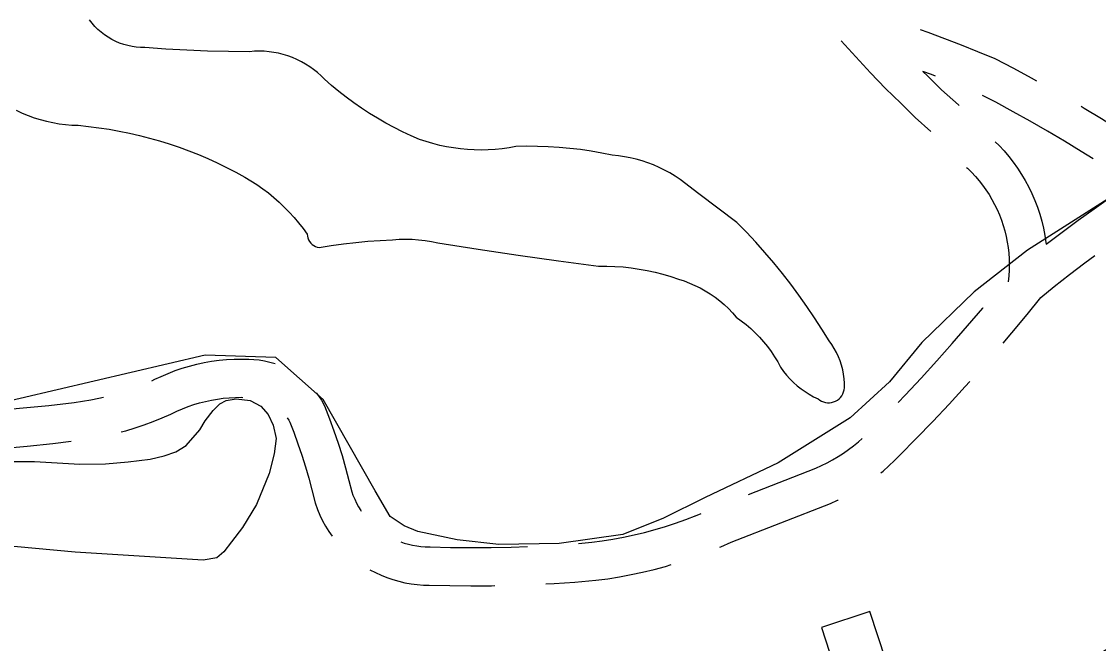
# Model space of a CAD drawing. Extents: x 3568792 to 3606828, y 529143 to 554785.
# Drawn here: x 3585665 to 3586510, y 535934 to 536422 of the extents above; entities that cross this region are included whole.
import ezdxf

# ---------------------------------------------------------------- set-up
doc = ezdxf.new("R2010")
doc.units = 0
for name, color, linetype in [('V-BLDG-OTLN', 7, 'Continuous'), ('V-ROAD-CNTR', 7, 'Continuous'), ('V-SITE-OTLN', 7, 'Continuous'), ('V-TOPO-SHOR', 7, 'Continuous')]:
    doc.layers.add(name, color=color, linetype=linetype)

msp = doc.modelspace()

# ---------------------------------------------------------------- linework, layer by layer
at = {"layer": 'V-BLDG-OTLN'}
msp.add_lwpolyline([(3586305.1, 535908.87), (3586343.15, 535921.21), (3586330.81, 535959.26), (3586292.76, 535946.92)], close=True, dxfattribs=at)
at = {"layer": 'V-ROAD-CNTR'}
msp.add_line((3586193.98, 536034.45), (3586198.37, 536036.26), dxfattribs=at)
for points in [[(3586461.75, 536375.35), (3586457.55, 536377.68), (3586443.59, 536385.23), (3586429.01, 536392.87), (3586415.55, 536398.4), (3586402.6, 536403.55), (3586389.59, 536408.56), (3586376.53, 536413.41), (3586370.42, 536415.61)], [(3586308.19, 536406.97), (3586319.57, 536394.43), (3586331.15, 536381.97), (3586343.07, 536369.46), (3586354.96, 536358.07), (3586366.27, 536346.77), (3586378.45, 536335.9)], [(3586382.22, 536379.25), (3586378.97, 536380.5), (3586372.35, 536382.96)], [(3586372.35, 536382.96), (3586375.94, 536379.52), (3586386.88, 536368.59), (3586400.27, 536356.65), (3586400.78, 536356.17)], [(3586505.91, 536314.36), (3586496.6, 536320.2), (3586483.39, 536328.26), (3586470.06, 536336.14), (3586456.64, 536343.85), (3586443.12, 536351.38), (3586429.5, 536358.74), (3586419.23, 536364.12)], [(3586578.86, 536320.51), (3586576.25, 536320.76), (3586571.38, 536321.4), (3586566.54, 536322.23), (3586561.73, 536323.24), (3586556.96, 536324.43), (3586552.24, 536325.8), (3586547.57, 536327.34), (3586542.97, 536329.06), (3586538.43, 536330.95), (3586533.97, 536333), (3586529.59, 536335.23), (3586525.39, 536337.56), (3586512.38, 536345.72), (3586498.83, 536353.98), (3586496.42, 536355.41)], [(3586428.96, 536327.85), (3586432.1, 536324.75), (3586436.01, 536320.55), (3586439.73, 536316.19), (3586443.26, 536311.68), (3586446.59, 536307.01), (3586449.73, 536302.22), (3586452.65, 536297.29), (3586455.37, 536292.24), (3586457.86, 536287.08), (3586460.13, 536281.82), (3586462.18, 536276.46), (3586464, 536271.03), (3586465.58, 536265.52), (3586466.93, 536259.95), (3586468.04, 536254.33), (3586468.9, 536248.66), (3586469.05, 536247.35)], [(3586406.67, 536307.64), (3586407.4, 536306.98), (3586410.57, 536303.85), (3586413.6, 536300.59), (3586416.49, 536297.21), (3586419.23, 536293.7), (3586421.82, 536290.08), (3586424.26, 536286.35), (3586426.53, 536282.52), (3586428.64, 536278.6), (3586430.58, 536274.59), (3586432.34, 536270.51), (3586433.93, 536266.35), (3586435.34, 536262.13), (3586436.57, 536257.85), (3586437.62, 536253.52), (3586438.48, 536249.15), (3586439.15, 536244.75), (3586439.64, 536240.33), (3586439.93, 536235.89), (3586440.04, 536231.44), (3586439.96, 536226.98), (3586439.68, 536222.54), (3586439.19, 536217.8)], [(3586469.05, 536247.35), (3586469.05, 536247.35), (3586481.5, 536256.85), (3586494.07, 536266.17), (3586506.79, 536275.3), (3586519.63, 536284.25), (3586525.39, 536288.15)], [(3586435.37, 536169.93), (3586442.23, 536178.01), (3586454.13, 536192.37), (3586464.78, 536205.58), (3586475.46, 536214.23), (3586487.42, 536223.64), (3586499.53, 536232.87), (3586507.24, 536238.59)], [(3586352.8, 536123.38), (3586358.36, 536129.15), (3586370.87, 536142.47), (3586383.22, 536155.94), (3586395.4, 536169.57), (3586407.41, 536183.35), (3586419.24, 536197.28), (3586419.62, 536197.75)], [(3585767.08, 536140.37), (3585769.59, 536141.48), (3585774.45, 536143.8), (3585779.88, 536146.15), (3585785.41, 536148.28), (3585791.01, 536150.19), (3585796.68, 536151.89), (3585802.42, 536153.35), (3585808.2, 536154.59), (3585814.03, 536155.61), (3585819.9, 536156.39), (3585825.79, 536156.95), (3585831.7, 536157.26), (3585837.61, 536157.35), (3585843.3, 536157.21), (3585847.18, 536157.08), (3585851.45, 536156.66), (3585855.69, 536155.97), (3585859.87, 536155.01), (3585863.96, 536153.8)], [(3586339.42, 536068.12), (3586341.15, 536069.54), (3586345.72, 536073.56), (3586350.13, 536077.75), (3586354.14, 536081.87), (3586367.15, 536095.03), (3586380.09, 536108.46), (3586392.87, 536122.06), (3586405.47, 536135.81), (3586409.05, 536139.82)], [(3585630.03, 536115.78), (3585646.26, 536117.15), (3585666.3, 536119.02), (3585686.33, 536121.06), (3585706.14, 536123.26), (3585712.66, 536124.21), (3585719.19, 536125.37), (3585725.69, 536126.71), (3585729.24, 536127.56)], [(3585743.24, 536100.18), (3585746.82, 536101.15), (3585754.02, 536103.34), (3585761.16, 536105.74), (3585768.22, 536108.35), (3585775.2, 536111.17), (3585782.11, 536114.21), (3585786.88, 536116.49), (3585791.23, 536118.37), (3585795.65, 536120.08), (3585800.15, 536121.61), (3585804.69, 536122.97), (3585809.28, 536124.14), (3585813.92, 536125.14), (3585818.59, 536125.95), (3585823.29, 536126.58), (3585828, 536127.02), (3585832.74, 536127.28), (3585837.47, 536127.35), (3585838.63, 536127.32)], [(3585896.08, 536130.99), (3585897.86, 536128.62), (3585900.21, 536125.04), (3585902.62, 536120.79), (3585906.64, 536110.47), (3585910.11, 536100.94), (3585913.38, 536091.34), (3585916.43, 536081.66), (3585919.27, 536071.92), (3585921.89, 536062.12), (3585924.07, 536053.23), (3585925.06, 536050.49), (3585926.37, 536047.41), (3585927.83, 536044.41), (3585929.45, 536041.49), (3585931.23, 536038.65), (3585931.56, 536038.18)], [(3585873.32, 536111.34), (3585874.6, 536109.39), (3585875.46, 536107.86), (3585878.57, 536099.89), (3585881.81, 536090.98), (3585884.87, 536082), (3585887.72, 536072.95), (3585890.38, 536063.84), (3585892.83, 536054.68), (3585895.32, 536044.51), (3585897.14, 536039.49), (3585899.06, 536034.97), (3585901.22, 536030.55), (3585903.6, 536026.25), (3585906.21, 536022.08), (3585908.72, 536018.5)], [(3585604.4, 536083.75), (3585608.26, 536084.01), (3585628.59, 536085.55), (3585648.91, 536087.27), (3585669.22, 536089.16), (3585689.5, 536091.23), (3585703.97, 536092.83)], [(3586235.45, 536051.25), (3586288.24, 536071.84), (3586292.71, 536073.82), (3586297.15, 536075.99), (3586301.5, 536078.34), (3586305.76, 536080.84), (3586309.92, 536083.5), (3586313.98, 536086.33), (3586317.92, 536089.3), (3586321.75, 536092.43), (3586324.64, 536094.97)], [(3586212.83, 536009.78), (3586213.81, 536010.19), (3586221.77, 536013.72), (3586299.78, 536044.14), (3586305.39, 536046.62), (3586305.71, 536046.78)], [(3586102, 536012.8), (3586112.48, 536013.68), (3586120.7, 536014.77), (3586129.06, 536016.12), (3586137.39, 536017.68), (3586145.67, 536019.45), (3586153.9, 536021.44), (3586162.09, 536023.63), (3586170.21, 536026.05), (3586178.27, 536028.66), (3586186.25, 536031.49), (3586194.34, 536034.59)], [(3585962.55, 536013.95), (3585965.29, 536013.01), (3585968.51, 536012.09), (3585971.77, 536011.34), (3585975.06, 536010.76), (3585978.38, 536010.36), (3585981.72, 536010.13), (3585985.52, 536010.06), (3586001.6, 536009.65), (3586017.49, 536009.49), (3586033.39, 536009.58), (3586049.28, 536009.91), (3586062.07, 536010.37)], [(3585938.4, 535992.14), (3585942.62, 535989.89), (3585947.08, 535987.82), (3585951.64, 535985.98), (3585956.29, 535984.38), (3585961.02, 535983.03), (3585965.81, 535981.93), (3585970.65, 535981.08), (3585975.53, 535980.48), (3585980.44, 535980.14), (3585984.89, 535980.07), (3586001.06, 535979.66), (3586017.42, 535979.49), (3586033.78, 535979.58), (3586036.31, 535979.63)], [(3586076.28, 535981.02), (3586082.83, 535981.36), (3586099.15, 535982.46), (3586115.71, 535983.84), (3586125.06, 535985.09), (3586134.19, 535986.56), (3586143.28, 535988.26), (3586152.33, 535990.19), (3586161.32, 535992.36), (3586170.25, 535994.76), (3586174.84, 535996.13)]]:
    msp.add_lwpolyline(points, dxfattribs=at)
msp.add_arc((3585976.23, 536782.77), 1009.73, 291.8357, 312.72461, dxfattribs=at)
at = {"layer": 'V-SITE-OTLN'}
msp.add_lwpolyline([(3586558.03, 536308.7), (3586454.46, 536242.79), (3586412.59, 536210.16), (3586371.61, 536170.26), (3586346.11, 536139.41), (3586315.16, 536111.3), (3586258.74, 536075.97), (3586201.44, 536048.82), (3586168.69, 536032.53), (3586136.86, 536019.87), (3586086.86, 536012.7), (3586039.6, 536011.88), (3586006.89, 536015.58), (3585976.01, 536022.01), (3585965.11, 536026.57), (3585954.22, 536033.86), (3585942.45, 536053.88), (3585901.7, 536125.75), (3585864.5, 536158.55), (3585809.07, 536160.47), (3585605.41, 536112.71)], dxfattribs=at)
at = {"layer": 'V-TOPO-SHOR'}
for points in [[(3585843.92, 536398.41), (3585827.45, 536398.56), (3585810.98, 536398.97), (3585794.53, 536399.62), (3585778.08, 536400.53), (3585761.66, 536401.69), (3585758.29, 536401.75), (3585754.94, 536402.03), (3585751.62, 536402.52), (3585748.33, 536403.22), (3585745.09, 536404.13), (3585741.91, 536405.24), (3585738.81, 536406.55), (3585735.81, 536408.05), (3585732.9, 536409.74), (3585730.1, 536411.61), (3585727.43, 536413.65), (3585724.9, 536415.86), (3585722.5, 536418.22), (3585720.27, 536420.74), (3585718.2, 536423.38)], [(3586310.14, 536131.54), (3586310.58, 536133.11), (3586310.81, 536134.73), (3586310.78, 536138.32), (3586310.53, 536141.91), (3586310.06, 536145.47), (3586309.36, 536148.99), (3586308.46, 536152.47), (3586307.34, 536155.88), (3586306.01, 536159.22), (3586304.48, 536162.47), (3586302.75, 536165.62), (3586300.83, 536168.66), (3586298.73, 536171.57), (3586293.1, 536180.71), (3586287.27, 536189.73), (3586281.25, 536198.61), (3586275.04, 536207.36), (3586268.64, 536215.98), (3586262.05, 536224.45), (3586255.28, 536232.78), (3586248.32, 536240.95), (3586241.2, 536248.97), (3586233.89, 536256.84), (3586226.42, 536264.54), (3586211.42, 536275.62), (3586196.55, 536286.88), (3586181.82, 536298.31), (3586177.84, 536300.92), (3586173.74, 536303.35), (3586169.55, 536305.61), (3586165.26, 536307.68), (3586160.89, 536309.56), (3586156.44, 536311.25), (3586151.92, 536312.74), (3586147.33, 536314.04), (3586142.7, 536315.14), (3586138.02, 536316.03), (3586133.31, 536316.72), (3586128.58, 536317.21), (3586120.29, 536318.91), (3586111.96, 536320.37), (3586103.6, 536321.6), (3586095.2, 536322.6), (3586086.78, 536323.35), (3586078.34, 536323.87), (3586069.89, 536324.15), (3586061.43, 536324.2), (3586052.98, 536324), (3586047.58, 536323.04), (3586042.15, 536322.29), (3586036.7, 536321.75), (3586031.23, 536321.41), (3586025.75, 536321.29), (3586020.27, 536321.38), (3586014.8, 536321.68), (3586009.34, 536322.19), (3586003.91, 536322.91), (3585998.51, 536323.84), (3585993.15, 536324.98), (3585987.83, 536326.32), (3585982.58, 536327.87), (3585977.38, 536329.62), (3585970.59, 536332.55), (3585963.88, 536335.68), (3585957.27, 536338.99), (3585950.75, 536342.49), (3585944.33, 536346.17), (3585938.02, 536350.03), (3585931.81, 536354.06), (3585925.73, 536358.27), (3585919.76, 536362.65), (3585913.93, 536367.19), (3585908.21, 536371.9), (3585902.64, 536376.76), (3585899.95, 536379.47), (3585897.12, 536382.02), (3585894.15, 536384.42), (3585891.06, 536386.65), (3585887.85, 536388.71), (3585884.53, 536390.6), (3585881.11, 536392.3), (3585877.61, 536393.81), (3585874.03, 536395.13), (3585870.38, 536396.25), (3585866.68, 536397.18), (3585862.93, 536397.9), (3585859.15, 536398.42), (3585855.35, 536398.72), (3585851.54, 536398.83), (3585847.72, 536398.72), (3585843.92, 536398.41)], [(3585660.84, 536352.48), (3585665.4, 536350.34), (3585670.06, 536348.4), (3585674.8, 536346.67), (3585679.61, 536345.16), (3585684.48, 536343.86), (3585689.41, 536342.78), (3585694.38, 536341.91), (3585699.38, 536341.27), (3585704.41, 536340.86), (3585709.45, 536340.67), (3585717.52, 536339.84), (3585725.57, 536338.82), (3585733.59, 536337.59), (3585741.58, 536336.17), (3585749.53, 536334.55), (3585757.44, 536332.73), (3585765.3, 536330.71), (3585773.11, 536328.5), (3585780.86, 536326.1), (3585788.54, 536323.5), (3585796.17, 536320.71), (3585803.71, 536317.74), (3585811.19, 536314.57), (3585818.58, 536311.22), (3585825.88, 536307.69), (3585833.1, 536303.98), (3585840.22, 536300.09), (3585845, 536297.22), (3585849.66, 536294.19), (3585854.22, 536290.99), (3585858.65, 536287.62), (3585862.96, 536284.09), (3585867.13, 536280.41)], [(3585867.13, 536280.41), (3585871.17, 536276.58), (3585875.06, 536272.6), (3585878.81, 536268.48), (3585882.4, 536264.23), (3585885.84, 536259.85), (3585889.11, 536255.34), (3585889.26, 536253.82), (3585889.62, 536252.32), (3585890.19, 536250.9), (3585890.94, 536249.56), (3585891.88, 536248.35), (3585892.98, 536247.27), (3585894.21, 536246.36), (3585895.56, 536245.62), (3585896.99, 536245.08), (3585898.49, 536244.75), (3585908.02, 536246.32), (3585917.59, 536247.67), (3585927.19, 536248.81), (3585936.8, 536249.73), (3585946.44, 536250.43), (3585956.09, 536250.92), (3585961.2, 536251.27), (3585966.33, 536251.39), (3585971.45, 536251.28), (3585976.56, 536250.93), (3585981.65, 536250.35), (3585986.72, 536249.54), (3585991.73, 536248.5), (3586023.21, 536243.57), (3586054.72, 536238.89), (3586086.26, 536234.45), (3586117.84, 536230.26), (3586124.23, 536230.26), (3586130.61, 536230.03), (3586136.98, 536229.57), (3586143.33, 536228.88), (3586149.64, 536227.96), (3586155.92, 536226.81), (3586162.16, 536225.44), (3586168.34, 536223.83), (3586174.46, 536222.01), (3586180.51, 536219.97), (3586184.89, 536218.58), (3586189.2, 536216.98), (3586193.42, 536215.17), (3586197.55, 536213.15), (3586201.57, 536210.91), (3586205.47, 536208.48), (3586209.24, 536205.87), (3586212.88, 536203.06), (3586216.38, 536200.07), (3586219.72, 536196.91), (3586222.89, 536193.59), (3586225.9, 536190.11), (3586229.82, 536187.32), (3586233.61, 536184.35), (3586237.27, 536181.21), (3586240.77, 536177.91), (3586244.13, 536174.45), (3586247.33, 536170.85), (3586250.35, 536167.11), (3586253.21, 536163.23), (3586255.89, 536159.22), (3586258.39, 536155.1), (3586260.69, 536150.88), (3586262.96, 536147.72), (3586265.39, 536144.69), (3586267.99, 536141.81), (3586270.75, 536139.06), (3586273.65, 536136.48), (3586276.69, 536134.06), (3586279.85, 536131.81), (3586283.14, 536129.73), (3586286.54, 536127.84), (3586290.03, 536126.15), (3586291.33, 536125.16), (3586292.75, 536124.35), (3586294.27, 536123.74), (3586295.85, 536123.32), (3586297.47, 536123.11), (3586299.1, 536123.12), (3586300.72, 536123.33), (3586302.29, 536123.76), (3586303.81, 536124.38), (3586305.22, 536125.19), (3586306.52, 536126.18), (3586307.68, 536127.33), (3586308.68, 536128.62), (3586309.51, 536130.03), (3586310.14, 536131.54)], [(3585643.73, 536077.02), (3585675.07, 536076.97), (3585710.72, 536074.95), (3585730.7, 536075.3), (3585748.72, 536076.84), (3585765.96, 536078.77), (3585776.93, 536081.49), (3585785.95, 536084.61), (3585794.19, 536089.69), (3585804.78, 536101.81), (3585809.1, 536108.85), (3585815.39, 536117.07), (3585820.49, 536122.15), (3585825.58, 536124.89), (3585833.42, 536126.05), (3585844.39, 536124.85), (3585852.61, 536120.53), (3585858.47, 536113.86), (3585862.38, 536105.63), (3585864.71, 536095.05), (3585863.12, 536082.9), (3585859.18, 536067.63), (3585849.34, 536043.36), (3585838.34, 536025.36), (3585829.7, 536014.02), (3585823.81, 536006.19), (3585818.32, 536001.5), (3585807.35, 535999.56), (3585707.07, 536006.01), (3585613.46, 536014.4)]]:
    msp.add_lwpolyline(points, dxfattribs=at)

doc.saveas('drawing.dxf')
